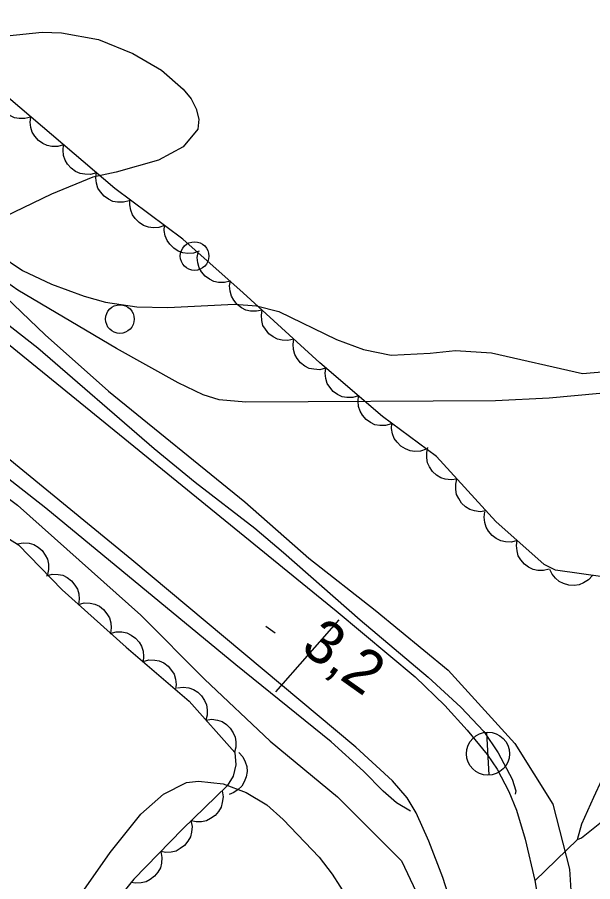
# Model space of a CAD drawing. Extents: x 336540 to 340074, y 5572036 to 5573747.
# Drawn here: x 337807.3 to 337847.4, y 5572665.8 to 5572726.1 of the extents above; entities that cross this region are included whole.
import ezdxf

# ---------------------------------------------------------------- set-up
doc = ezdxf.new("R2010")
doc.units = 0
for name, color, linetype in [('Niveau 19', 7, 'Continuous'), ('Niveau 2', 7, 'Continuous'), ('Niveau 22', 7, 'Continuous'), ('Niveau 3', 7, 'Continuous'), ('Niveau 36', 7, 'Continuous'), ('Niveau 37', 7, 'Continuous'), ('Niveau 4', 7, 'Continuous'), ('Niveau 44', 7, 'Continuous')]:
    doc.layers.add(name, color=color, linetype=linetype)

msp = doc.modelspace()

# ---------------------------------------------------------------- linework, layer by layer
at = {"layer": 'Niveau 19'}
for points in [[(337712.98, 5572779.69), (337742.53, 5572755.28), (337762.03, 5572739.67), (337829.49, 5572684.69), (337834.99, 5572680.09), (337837.06, 5572678.09), (337838.63, 5572676.37), (337840.01, 5572674.68), (337840.7, 5572673.65), (337841.53, 5572672.11), (337842.06, 5572670.79), (337842.65, 5572668.78), (337843.33, 5572665.9), (337843.76, 5572663.48), (337843.95, 5572661.91), (337845.85, 5572628.94), (337846.09, 5572622.43), (337846.3, 5572609.99)], [(337840.01, 5572610.15), (337840.02, 5572618.71), (337839.56, 5572633.17), (337838.94, 5572649.77), (337838.61, 5572655.32), (337838.28, 5572658.87), (337837.8, 5572663.03), (337837.47, 5572664.44), (337836.93, 5572666.1), (337835.96, 5572668.65), (337835.06, 5572670.62), (337834.43, 5572671.65), (337833.43, 5572672.85), (337830.87, 5572675.2), (337815.28, 5572688.25), (337763.4, 5572730.81), (337747.9, 5572743.42), (337733.2, 5572755.24)]]:
    msp.add_lwpolyline(points, dxfattribs=at)
at = {"layer": 'Niveau 2'}
for points in [[(337834.68, 5572670.73), (337833.7, 5572671.32), (337832.78, 5572672.12), (337831.39, 5572673.53), (337829.15, 5572675.56), (337822.51, 5572680.93), (337809.28, 5572691.86), (337790.55, 5572706.53), (337786.74, 5572710.01), (337781.21, 5572715.49), (337779.22, 5572717.29), (337777.1, 5572718.99), (337774.95, 5572720.6), (337772.78, 5572722.1), (337768.64, 5572725.25), (337761.9, 5572730.96), (337754.07, 5572736.95), (337746.84, 5572742.9), (337739.46, 5572748.35), (337734.53, 5572752.2)], [(337806.56, 5572724.77), (337809.02, 5572725.03), (337810.38, 5572724.99), (337812.96, 5572724.51), (337815.33, 5572723.54), (337817.34, 5572722.37), (337818.85, 5572721.06), (337819.39, 5572720.38), (337819.76, 5572719.68), (337819.93, 5572718.97), (337819.86, 5572718.26), (337818.84, 5572717.04), (337817.12, 5572716.1), (337814.17, 5572715.27), (337812.56, 5572714.91), (337809.67, 5572713.74), (337805.71, 5572711.83)], [(337797.85, 5572711.52), (337808.72, 5572703.03)], [(337882.21, 5572705.61), (337878.21, 5572703.58), (337875.5, 5572702.95), (337873.41, 5572702.57), (337866.41, 5572701.79), (337863.07, 5572701.49), (337859.39, 5572701.29), (337856.73, 5572701.02), (337851.37, 5572700.36), (337847.86, 5572699.84), (337844.32, 5572699.51), (337840.59, 5572699.32), (337823.21, 5572699.24), (337821.35, 5572699.41), (337820.23, 5572699.76), (337818.49, 5572700.59), (337814.2, 5572702.97), (337807.33, 5572707.05), (337802.97, 5572710.12)], [(337805.98, 5572709.54), (337807.65, 5572708.41), (337809.68, 5572707.46), (337811.96, 5572706.62), (337813.44, 5572706.21), (337815.61, 5572705.88), (337817.78, 5572705.84), (337822.41, 5572706.06), (337823.96, 5572705.96), (337825.51, 5572705.55), (337829.51, 5572703.61), (337831.4, 5572702.92), (337833.33, 5572702.52), (337836.05, 5572702.65), (337837.8, 5572702.84), (337840.31, 5572702.67), (337846.65, 5572701.24), (337849.36, 5572701.48), (337852.66, 5572703.17), (337856.84, 5572704.42), (337857.86, 5572704.86)], [(337808.72, 5572703.03), (337816.82, 5572696.02), (337819.67, 5572693.67), (337823.83, 5572690.45), (337825.84, 5572688.77), (337831.16, 5572684.07), (337835.9, 5572680.08), (337838.18, 5572677.97), (337839.77, 5572676.28), (337840.78, 5572674.79), (337841.75, 5572672.97), (337842, 5572672.15), (337841.96, 5572671.91)], [(337811.92, 5572665.23), (337813.77, 5572667.86), (337815.9, 5572670.53), (337817.47, 5572671.91), (337819.07, 5572672.72), (337819.92, 5572672.82), (337821.62, 5572672.64), (337823.24, 5572672.04), (337824.68, 5572671.17), (337825.8, 5572670.16), (337828.32, 5572667.52), (337829.22, 5572666.35), (337830.29, 5572664.67)]]:
    msp.add_lwpolyline(points, dxfattribs=at)
at = {"layer": 'Niveau 22'}
for points in [[(337843.34, 5572665.88), (337846.31, 5572668.76), (337846.61, 5572669.85), (337847.44, 5572671.71), (337848.59, 5572674.21), (337850.1, 5572677.18), (337851.45, 5572679.47), (337853.03, 5572681.71), (337858.29, 5572686.16), (337862.6, 5572689.4), (337865.22, 5572690.88), (337867.92, 5572692.57), (337869.09, 5572693.16), (337871.62, 5572694.76), (337876.79, 5572699.54), (337882.48, 5572704.14)], [(337846.31, 5572668.76), (337846.59, 5572668.88), (337849.83, 5572671.47), (337854.02, 5572673.07), (337860.49, 5572672.82), (337872.34, 5572670.56), (337879.09, 5572669.41), (337884.6, 5572668.18)]]:
    msp.add_lwpolyline(points, dxfattribs=at)
at = {"layer": 'Niveau 3'}
msp.add_line((337824.59, 5572683.62), (337825.26, 5572683.15), dxfattribs=at)
at = {"layer": 'Niveau 36'}
msp.add_line((337840.14, 5572673.23), (337839.99, 5572676.22), dxfattribs=at)
for centre, radius in [((337819.639, 5572709.421), 1), ((337814.439, 5572705.031), 1), ((337840.064, 5572674.738), 1.5)]:
    msp.add_circle(centre, radius, dxfattribs=at)
at = {"layer": 'Niveau 37'}
msp.add_lwpolyline([(337825.29, 5572679.04), (337829.7, 5572684.07)], dxfattribs=at)
msp.add_lwpolyline([(337825.29, 5572679.04), (337829.7, 5572684.07)], dxfattribs=at)
at = {"layer": 'Niveau 4'}
for points in [[(337729.89, 5572768.34), (337739.09, 5572761.24), (337748.28, 5572753.64), (337758.21, 5572745.96), (337763.29, 5572742.22), (337772.1, 5572734.8), (337776.34, 5572730.8), (337780.97, 5572726.62), (337786.08, 5572722.81), (337795.22, 5572715.2), (337800.36, 5572711.66), (337804.82, 5572708.13), (337809.23, 5572703.93), (337813.64, 5572700.01), (337823.13, 5572692.29), (337827.59, 5572688.36), (337832.21, 5572684.75), (337837.3, 5572680.55), (337841.94, 5572675.44), (337844.59, 5572671.21), (337845.74, 5572666.69), (337846.44, 5572655.54), (337847.27, 5572637.38)], [(337734.94, 5572750.56), (337739.53, 5572746.61), (337744.44, 5572742.97), (337748.88, 5572739.46), (337753.54, 5572735.99), (337757.16, 5572732.1), (337761.2, 5572729.03), (337765.73, 5572725.81), (337774.67, 5572718.12), (337784.4, 5572710.3), (337789.1, 5572706.85), (337793.58, 5572702.82), (337798.1, 5572698.98), (337807.3, 5572692.05), (337815.89, 5572684.39), (337820.34, 5572679.93), (337824.9, 5572675.6), (337829.59, 5572671.72), (337834.04, 5572667.26), (337835.89, 5572663.4), (337836.35, 5572659.23), (337837.12, 5572635.34)]]:
    msp.add_lwpolyline(points, dxfattribs=at)
at = {"layer": 'Niveau 44'}
for points in [[(337880.96, 5572711.36), (337876.62, 5572707.02), (337872.39, 5572704.18), (337866.79, 5572700.83), (337861, 5572697.87), (337856.17, 5572695.12), (337853.06, 5572691.64), (337851.33, 5572688.77), (337849.37, 5572687.41), (337848.23, 5572687.04), (337844.76, 5572687.52), (337843.97, 5572687.93), (337840.62, 5572690.91), (337836.48, 5572695.44), (337832.72, 5572698.25), (337828.35, 5572701.97), (337823.03, 5572706.87), (337818.82, 5572710.61), (337814.09, 5572714.13), (337804.61, 5572722.19)], [(337808.23, 5572719.11), (337807.83, 5572719), (337807.42, 5572719.01), (337807.1, 5572719.06), (337806.78, 5572719.21), (337806.48, 5572719.42), (337806.23, 5572719.72), (337806.05, 5572719.99), (337805.95, 5572720.33), (337805.91, 5572720.7), (337805.95, 5572721.05)], [(337810.52, 5572717.17), (337810.12, 5572717.05), (337809.71, 5572717.06), (337809.38, 5572717.12), (337809.07, 5572717.27), (337808.76, 5572717.48), (337808.52, 5572717.78), (337808.34, 5572718.05), (337808.24, 5572718.38), (337808.19, 5572718.75), (337808.23, 5572719.11)], [(337812.8, 5572715.22), (337812.4, 5572715.11), (337811.99, 5572715.12), (337811.67, 5572715.17), (337811.35, 5572715.32), (337811.05, 5572715.54), (337810.8, 5572715.83), (337810.62, 5572716.1), (337810.52, 5572716.44), (337810.48, 5572716.81), (337810.52, 5572717.17)], [(337815.09, 5572713.28), (337814.69, 5572713.17), (337814.28, 5572713.18), (337813.95, 5572713.23), (337813.64, 5572713.38), (337813.34, 5572713.6), (337813.09, 5572713.89), (337812.91, 5572714.16), (337812.81, 5572714.5), (337812.76, 5572714.87), (337812.8, 5572715.22)], [(337817.55, 5572711.56), (337817.15, 5572711.42), (337816.75, 5572711.4), (337816.42, 5572711.43), (337816.09, 5572711.56), (337815.78, 5572711.76), (337815.51, 5572712.03), (337815.31, 5572712.29), (337815.19, 5572712.62), (337815.13, 5572712.99), (337815.14, 5572713.35)], [(337819.96, 5572709.76), (337819.56, 5572709.63), (337819.16, 5572709.61), (337818.83, 5572709.64), (337818.5, 5572709.77), (337818.19, 5572709.97), (337817.92, 5572710.24), (337817.72, 5572710.5), (337817.6, 5572710.83), (337817.53, 5572711.2), (337817.55, 5572711.56)], [(337822.12, 5572707.68), (337821.72, 5572707.57), (337821.31, 5572707.59), (337820.99, 5572707.65), (337820.67, 5572707.81), (337820.37, 5572708.03), (337820.13, 5572708.33), (337819.96, 5572708.6), (337819.87, 5572708.94), (337819.83, 5572709.31), (337819.88, 5572709.67)], [(337824.34, 5572705.66), (337823.94, 5572705.57), (337823.53, 5572705.59), (337823.21, 5572705.66), (337822.9, 5572705.82), (337822.6, 5572706.05), (337822.37, 5572706.35), (337822.2, 5572706.63), (337822.11, 5572706.97), (337822.08, 5572707.34), (337822.14, 5572707.69)], [(337826.55, 5572703.63), (337826.14, 5572703.53), (337825.74, 5572703.56), (337825.41, 5572703.62), (337825.1, 5572703.79), (337824.81, 5572704.01), (337824.57, 5572704.32), (337824.4, 5572704.59), (337824.32, 5572704.94), (337824.29, 5572705.3), (337824.34, 5572705.66)], [(337828.76, 5572701.6), (337828.35, 5572701.5), (337827.94, 5572701.53), (337827.62, 5572701.59), (337827.31, 5572701.75), (337827.02, 5572701.98), (337826.78, 5572702.28), (337826.61, 5572702.56), (337826.53, 5572702.9), (337826.5, 5572703.27), (337826.55, 5572703.63)], [(337831.05, 5572699.67), (337830.65, 5572699.56), (337830.25, 5572699.57), (337829.92, 5572699.62), (337829.6, 5572699.77), (337829.3, 5572699.98), (337829.05, 5572700.28), (337828.87, 5572700.55), (337828.77, 5572700.89), (337828.73, 5572701.25), (337828.77, 5572701.61)], [(337833.34, 5572697.72), (337832.94, 5572697.61), (337832.53, 5572697.62), (337832.2, 5572697.67), (337831.89, 5572697.82), (337831.59, 5572698.04), (337831.34, 5572698.33), (337831.16, 5572698.6), (337831.06, 5572698.94), (337831.02, 5572699.31), (337831.05, 5572699.67)], [(337835.77, 5572695.97), (337835.38, 5572695.83), (337834.97, 5572695.81), (337834.64, 5572695.85), (337834.32, 5572695.98), (337834, 5572696.17), (337833.74, 5572696.45), (337833.54, 5572696.71), (337833.42, 5572697.04), (337833.35, 5572697.4), (337833.37, 5572697.76)], [(337837.91, 5572693.88), (337837.5, 5572693.82), (337837.09, 5572693.88), (337836.78, 5572693.97), (337836.48, 5572694.16), (337836.21, 5572694.41), (337836, 5572694.73), (337835.85, 5572695.02), (337835.8, 5572695.37), (337835.8, 5572695.74), (337835.89, 5572696.09)], [(337839.93, 5572691.66), (337839.52, 5572691.6), (337839.12, 5572691.66), (337838.8, 5572691.75), (337838.5, 5572691.94), (337838.23, 5572692.19), (337838.03, 5572692.52), (337837.88, 5572692.81), (337837.82, 5572693.15), (337837.83, 5572693.53), (337837.91, 5572693.88)], [(337801.85, 5572692.78), (337807.37, 5572689.3), (337810.41, 5572686.17), (337814.88, 5572682.17), (337819.26, 5572678.4), (337822.44, 5572674.81), (337822.51, 5572673.96), (337822.33, 5572673.17), (337821.91, 5572672.49), (337818.8, 5572669.48), (337815.4, 5572665.99), (337811.66, 5572661.35)], [(337842.1, 5572689.59), (337841.7, 5572689.49), (337841.29, 5572689.51), (337840.96, 5572689.57), (337840.65, 5572689.73), (337840.35, 5572689.95), (337840.11, 5572690.25), (337839.94, 5572690.52), (337839.85, 5572690.86), (337839.81, 5572691.23), (337839.86, 5572691.59)], [(337807.3, 5572689.37), (337807.71, 5572689.44), (337808.12, 5572689.4), (337808.44, 5572689.31), (337808.74, 5572689.13), (337809.02, 5572688.89), (337809.23, 5572688.57), (337809.39, 5572688.29), (337809.46, 5572687.94), (337809.46, 5572687.57), (337809.39, 5572687.22)], [(337844.34, 5572687.6), (337843.94, 5572687.5), (337843.53, 5572687.51), (337843.21, 5572687.57), (337842.89, 5572687.73), (337842.6, 5572687.95), (337842.36, 5572688.25), (337842.18, 5572688.53), (337842.09, 5572688.87), (337842.05, 5572689.24), (337842.1, 5572689.59)], [(337847.34, 5572687.16), (337847.06, 5572686.85), (337846.72, 5572686.64), (337846.41, 5572686.51), (337846.06, 5572686.47), (337845.7, 5572686.49), (337845.33, 5572686.6), (337845.03, 5572686.73), (337844.77, 5572686.96), (337844.53, 5572687.25), (337844.37, 5572687.57)], [(337809.32, 5572687.14), (337809.73, 5572687.25), (337810.13, 5572687.23), (337810.46, 5572687.17), (337810.77, 5572687.01), (337811.07, 5572686.79), (337811.3, 5572686.49), (337811.48, 5572686.21), (337811.57, 5572685.87), (337811.6, 5572685.5), (337811.56, 5572685.14)], [(337811.56, 5572685.14), (337811.96, 5572685.25), (337812.37, 5572685.23), (337812.69, 5572685.17), (337813.01, 5572685.01), (337813.3, 5572684.79), (337813.54, 5572684.49), (337813.72, 5572684.21), (337813.81, 5572683.87), (337813.84, 5572683.5), (337813.79, 5572683.14)], [(337813.77, 5572683.12), (337814.18, 5572683.23), (337814.58, 5572683.22), (337814.91, 5572683.17), (337815.23, 5572683.01), (337815.53, 5572682.8), (337815.77, 5572682.5), (337815.95, 5572682.23), (337816.05, 5572681.89), (337816.09, 5572681.52), (337816.05, 5572681.17)], [(337816.05, 5572681.17), (337816.45, 5572681.28), (337816.86, 5572681.26), (337817.18, 5572681.21), (337817.5, 5572681.06), (337817.8, 5572680.84), (337818.04, 5572680.54), (337818.22, 5572680.27), (337818.32, 5572679.93), (337818.36, 5572679.57), (337818.32, 5572679.21)], [(337818.44, 5572679.33), (337818.85, 5572679.38), (337819.25, 5572679.32), (337819.57, 5572679.22), (337819.86, 5572679.02), (337820.13, 5572678.77), (337820.33, 5572678.44), (337820.48, 5572678.15), (337820.52, 5572677.8), (337820.52, 5572677.43), (337820.43, 5572677.08)], [(337820.43, 5572677.08), (337820.84, 5572677.14), (337821.24, 5572677.07), (337821.56, 5572676.97), (337821.85, 5572676.78), (337822.12, 5572676.52), (337822.32, 5572676.2), (337822.46, 5572675.9), (337822.51, 5572675.56), (337822.51, 5572675.19), (337822.42, 5572674.84)], [(337822.71, 5572674.83), (337822.99, 5572674.52), (337823.17, 5572674.16), (337823.28, 5572673.84), (337823.29, 5572673.49), (337823.24, 5572673.13), (337823.09, 5572672.77), (337822.94, 5572672.48), (337822.68, 5572672.24), (337822.38, 5572672.03), (337822.04, 5572671.9)], [(337821.55, 5572672.14), (337821.62, 5572671.73), (337821.57, 5572671.33), (337821.49, 5572671.01), (337821.31, 5572670.7), (337821.07, 5572670.43), (337820.75, 5572670.21), (337820.46, 5572670.05), (337820.12, 5572669.99), (337819.75, 5572669.98), (337819.39, 5572670.05)], [(337819.38, 5572670.07), (337819.46, 5572669.66), (337819.42, 5572669.26), (337819.35, 5572668.94), (337819.18, 5572668.63), (337818.94, 5572668.34), (337818.63, 5572668.12), (337818.35, 5572667.95), (337818.01, 5572667.88), (337817.64, 5572667.86), (337817.28, 5572667.92)], [(337817.28, 5572667.92), (337817.37, 5572667.51), (337817.33, 5572667.11), (337817.26, 5572666.79), (337817.08, 5572666.48), (337816.85, 5572666.19), (337816.54, 5572665.97), (337816.26, 5572665.8), (337815.91, 5572665.73), (337815.54, 5572665.71), (337815.19, 5572665.77)]]:
    msp.add_lwpolyline(points, dxfattribs=at)

# ---------------------------------------------------------------- texts
at = {"layer": 'Niveau 3'}
msp.add_text('3,2    ', height=2.9999, rotation=324.6526, dxfattribs=at).set_placement((337826.93, 5572681.92))

doc.saveas('drawing.dxf')
